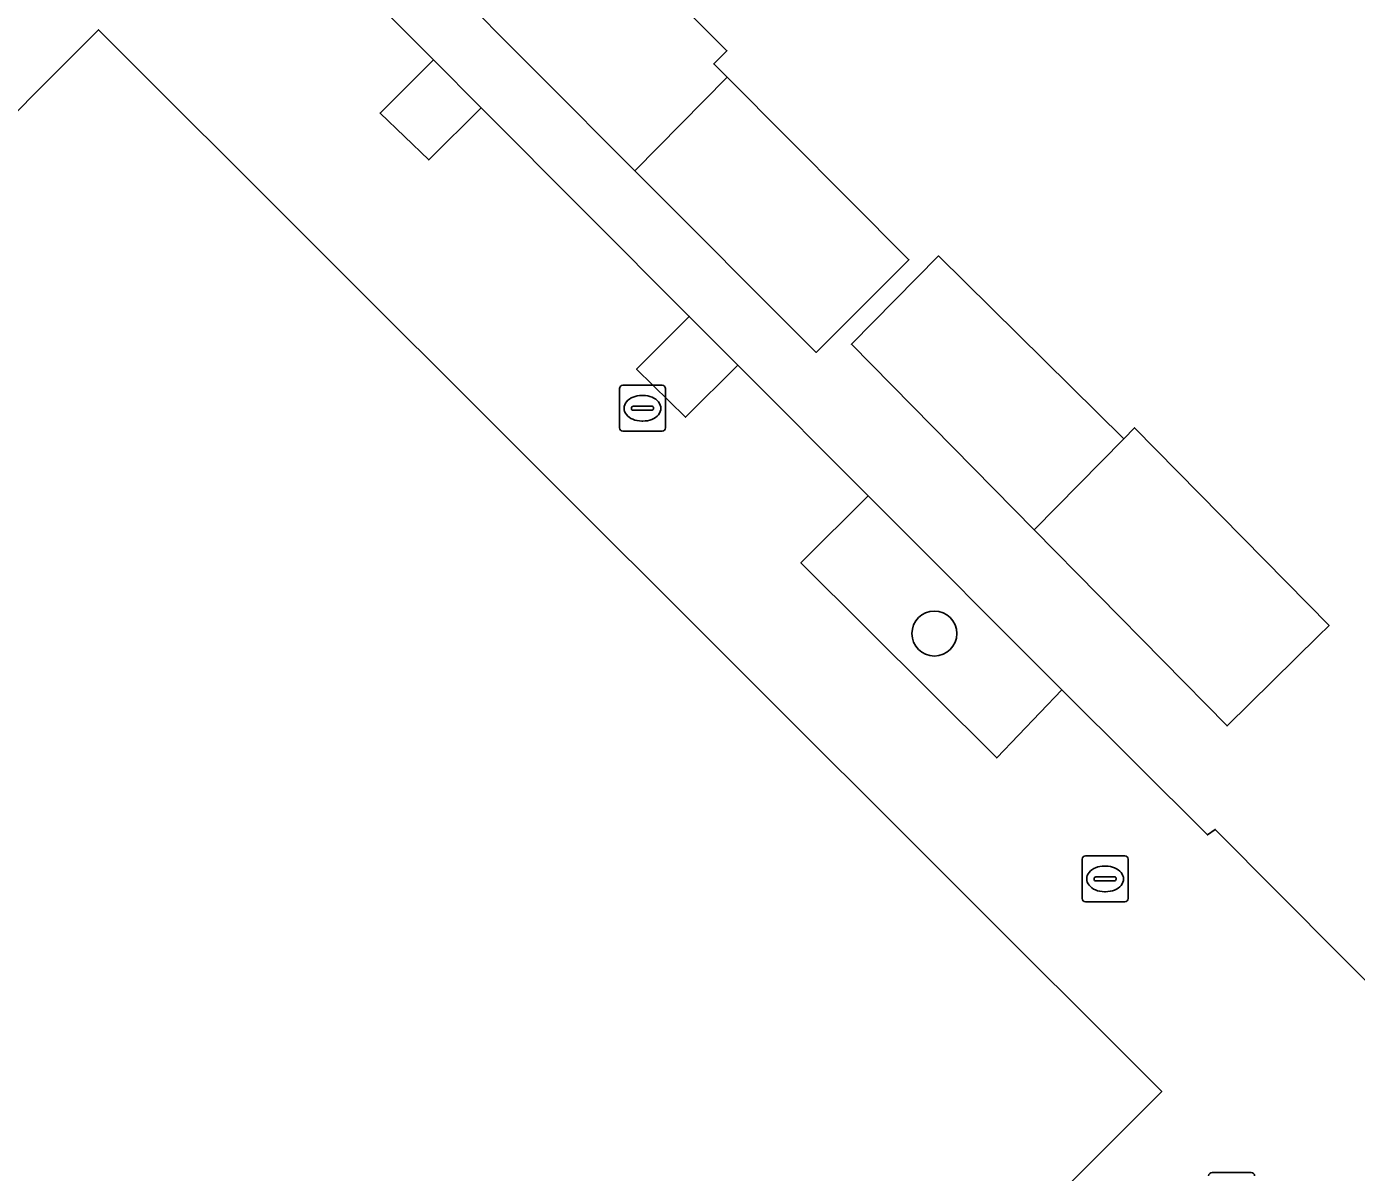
# Model space of a CAD drawing. Extents: x 161772 to 163126, y 383092 to 383917.
# Drawn here: x 162118.5 to 162147.44, y 383276.29 to 383301.22 of the extents above; entities that cross this region are included whole.
import ezdxf

# ---------------------------------------------------------------- set-up
doc = ezdxf.new("R2010")
doc.units = 0
for name, color, linetype in [('IMGEO_Boom', 7, 'Continuous'), ('IMGEO_Erf', 7, 'Continuous'), ('IMGEO_Groenvoorziening', 7, 'Continuous'), ('IMGEO_Kolk', 7, 'Continuous'), ('IMGEO_Pand', 7, 'Continuous'), ('IMGEO_Rijbaan_lokaal_open', 7, 'Continuous')]:
    doc.layers.add(name, color=color, linetype=linetype)

msp = doc.modelspace()

# ---------------------------------------------------------------- linework, layer by layer
at = {"layer": 'IMGEO_Boom'}
msp.add_circle((162138.256, 383288.012), 0.489, dxfattribs=at)
at = {"layer": 'IMGEO_Erf'}
for points in [[(162133.743, 383300.114), (162137.702, 383296.144), (162135.682, 383294.13), (162131.74, 383298.082), (162127.54, 383302.293), (162129.848, 383304.595), (162133.741, 383300.691), (162133.453, 383300.404)], [(162142.378, 383292.251), (162142.612, 383292.489), (162146.847, 383288.19), (162146.609, 383287.956), (162144.627, 383286.003), (162140.425, 383290.269), (162136.449, 383294.307), (162138.343, 383296.229)]]:
    msp.add_lwpolyline(points, close=True, dxfattribs=at)
msp.add_lwpolyline([(162125.085, 383302.767), (162127.351, 383300.496), (162128.391, 383299.453), (162132.922, 383294.911), (162133.977, 383293.854), (162136.816, 383291.007), (162141.027, 383286.786), (162144.199, 383283.632), (162144.371, 383283.75), (162151.248, 383276.835)], dxfattribs=at)
at = {"layer": 'IMGEO_Groenvoorziening'}
for points in [[(162128.391, 383299.453), (162127.351, 383300.496), (162126.19, 383299.337), (162127.25, 383298.315)], [(162133.977, 383293.854), (162132.922, 383294.911), (162131.775, 383293.766), (162132.838, 383292.718)], [(162136.816, 383291.007), (162135.352, 383289.547), (162139.615, 383285.306), (162141.027, 383286.786)]]:
    msp.add_lwpolyline(points, close=True, dxfattribs=at)
at = {"layer": 'IMGEO_Kolk'}
for p, q in [((162131.402, 383292.488), (162131.402, 383293.34)), ((162131.477, 383293.414), (162132.329, 383293.414)), ((162132.403, 383293.34), (162132.403, 383292.488)), ((162131.89, 383293.194), (162131.915, 383293.194)), ((162131.661, 383292.908), (162131.661, 383292.92)), ((162132.099, 383292.871), (162131.701, 383292.871)), ((162131.704, 383292.957), (162132.102, 383292.957)), ((162132.145, 383292.92), (162132.145, 383292.908)), ((162132.329, 383292.414), (162131.477, 383292.414)), ((162131.913, 383292.634), (162131.888, 383292.634)), ((162141.547, 383283.174), (162142.399, 383283.174)), ((162141.472, 383282.248), (162141.472, 383283.1)), ((162141.96, 383282.954), (162141.985, 383282.954)), ((162142.473, 383283.1), (162142.473, 383282.248)), ((162141.731, 383282.668), (162141.731, 383282.68)), ((162142.169, 383282.631), (162141.771, 383282.631)), ((162141.774, 383282.717), (162142.172, 383282.717)), ((162142.215, 383282.68), (162142.215, 383282.668)), ((162141.983, 383282.394), (162141.958, 383282.394)), ((162142.399, 383282.174), (162141.547, 383282.174)), ((162144.301, 383276.288), (162145.153, 383276.288))]:
    msp.add_line(p, q, dxfattribs=at)
for points in [[(162131.402, 383292.488), (162131.402, 383293.34)], [(162131.477, 383293.414), (162132.329, 383293.414)], [(162132.403, 383293.34), (162132.403, 383292.488)], [(162132.329, 383292.414), (162131.477, 383292.414)], [(162141.547, 383283.174), (162142.399, 383283.174)], [(162141.472, 383282.248), (162141.472, 383283.1)], [(162142.473, 383283.1), (162142.473, 383282.248)], [(162142.399, 383282.174), (162141.547, 383282.174)], [(162144.301, 383276.288), (162145.153, 383276.288)]]:
    msp.add_lwpolyline(points, dxfattribs=at)
for centre, radius, start, end in [((162131.479, 383293.338), 0.0765, 91.552, 178.448), ((162131.479, 383293.338), 0.0765, 91.552, 178.448), ((162132.327, 383293.338), 0.0765, 1.552, 88.448), ((162132.327, 383293.338), 0.0765, 1.552, 88.448), ((162131.701, 383292.917), 0.0403, 85.8775, 175.7526), ((162131.698, 383292.907), 0.0366, 178.938, 274.7102), ((162132.102, 383292.914), 0.043, 264.8664, 352.4533), ((162132.106, 383292.919), 0.0386, 1.7309, 96.639), ((162131.479, 383292.49), 0.0765, 181.552, 268.448), ((162131.479, 383292.49), 0.0765, 181.552, 268.448), ((162132.327, 383292.49), 0.0765, 271.552, 358.448), ((162132.327, 383292.49), 0.0765, 271.552, 358.448), ((162141.549, 383283.098), 0.0765, 91.552, 178.448), ((162141.549, 383283.098), 0.0765, 91.552, 178.448), ((162142.397, 383283.098), 0.0765, 1.552, 88.448), ((162142.397, 383283.098), 0.0765, 1.552, 88.448), ((162141.771, 383282.677), 0.0403, 85.8775, 175.7526), ((162141.768, 383282.667), 0.0366, 178.938, 274.7102), ((162142.172, 383282.674), 0.043, 264.8664, 352.4533), ((162142.176, 383282.679), 0.0386, 1.7309, 96.639), ((162141.549, 383282.25), 0.0765, 181.552, 268.448), ((162141.549, 383282.25), 0.0765, 181.552, 268.448), ((162142.397, 383282.25), 0.0765, 271.552, 358.448), ((162142.397, 383282.25), 0.0765, 271.552, 358.448), ((162144.303, 383276.212), 0.0765, 91.552, 178.448), ((162144.303, 383276.212), 0.0765, 91.552, 178.448), ((162145.151, 383276.212), 0.0765, 1.552, 88.448), ((162145.151, 383276.212), 0.0765, 1.552, 88.448)]:
    msp.add_arc(centre, radius, start, end, dxfattribs=at)
for centre, major_axis, ratio, start_param, end_param in [((162131.889, 383292.914), (-0.387, 0.002), 0.722429, 4.712389, 7.853982), ((162131.914, 383292.914), (-0.39, 0.002), 0.717154, 1.570796, 4.712389), ((162141.959, 383282.674), (-0.387, 0.002), 0.722429, 4.712389, 7.853982), ((162141.984, 383282.674), (-0.39, 0.002), 0.717154, 1.570796, 4.712389)]:
    msp.add_ellipse(centre, major_axis=major_axis, ratio=ratio, start_param=start_param, end_param=end_param, dxfattribs=at)
at = {"layer": 'IMGEO_Pand'}
for points in [[(162131.74, 383298.082), (162133.743, 383300.114), (162133.453, 383300.404), (162133.741, 383300.691), (162129.848, 383304.595), (162127.54, 383302.293)], [(162120.066, 383301.15), (162113.782, 383294.862), (162104.257, 383285.332), (162108.154, 383281.438), (162110.17, 383279.424), (162108.412, 383277.665), (162125.621, 383260.44), (162143.205, 383278.051)], [(162131.74, 383298.082), (162135.682, 383294.13), (162137.702, 383296.144), (162133.743, 383300.114)], [(162140.425, 383290.269), (162142.378, 383292.251), (162138.343, 383296.229), (162136.449, 383294.307)], [(162142.378, 383292.251), (162140.425, 383290.269), (162144.627, 383286.003), (162146.609, 383287.956), (162146.847, 383288.19), (162142.612, 383292.489)]]:
    msp.add_lwpolyline(points, close=True, dxfattribs=at)
at = {"layer": 'IMGEO_Rijbaan_lokaal_open'}
msp.add_lwpolyline([(162084.008, 383300.741), (162084.572, 383301.309), (162095.853, 383312.658), (162113.782, 383294.862), (162120.066, 383301.15), (162143.205, 383278.051), (162125.621, 383260.44), (162124.973, 383259.78)], close=True, dxfattribs=at)
msp.add_lwpolyline([(162151.248, 383276.835), (162144.371, 383283.75), (162144.199, 383283.632), (162141.027, 383286.786), (162139.615, 383285.306), (162135.352, 383289.547), (162136.816, 383291.007), (162133.977, 383293.854), (162132.838, 383292.718), (162131.775, 383293.766), (162132.922, 383294.911), (162128.391, 383299.453), (162127.25, 383298.315), (162126.19, 383299.337), (162127.351, 383300.496), (162125.085, 383302.767)], dxfattribs=at)

doc.saveas('drawing.dxf')
